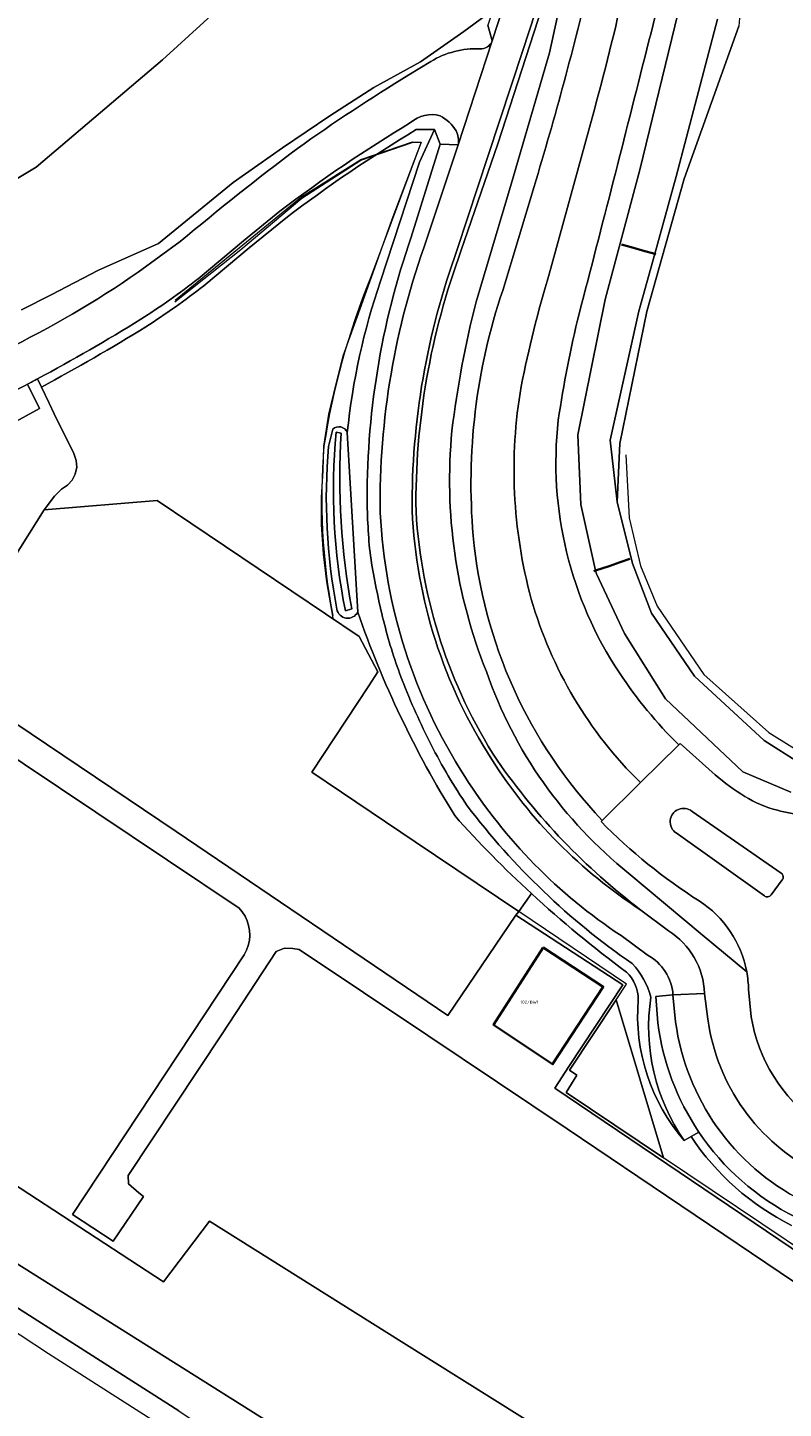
# Model space of a CAD drawing. Header units: metres. Extents: x 197700 to 204338, y 317132 to 325229.
# Tile 492 of 656: x 201072 to 201155, y 319972 to 320124. Entities that reach past the tile are written whole.
import ezdxf
from ezdxf.enums import TextEntityAlignment as Align

# ---------------------------------------------------------------- set-up
doc = ezdxf.new("R2010")
doc.units = ezdxf.units.M
for name, color, linetype, lineweight in [('B-WE-FV-GELEIDING_WILDRASTER-G', 80, 'Continuous', 18), ('B-WE-GK-BESCHOEIING-G', 130, 'GK-BESCHOEIING', 35), ('B-WE-GR-BEPLANTING_CULTUUR_BOSPLANTSOEN-GV', 90, 'Continuous', 18), ('B-WE-GR-BOS_LOOF-GV', 40, 'Continuous', 13), ('B-WE-GR-GRAS-GV', 60, 'Continuous', 13), ('B-WE-GW-TALUD_KRUIN-G', 90, 'Continuous', 18), ('B-WE-IE-TERREINAFSCHEIDING_KUNSTMATIG_HEKWERK-G', 20, 'IE-TERREINAFSCHEIDING-KUNSTMATIG', 18), ('B-WE-OG-BEBOUWING-GV', 7, 'Continuous', 35), ('B-WE-OG-BEBOUWING-T18', 10, 'Continuous', 18), ('B-WE-OG-TERREIN_CULTUURSCHEIDING-GV', 7, 'Continuous', 18), ('B-WE-OG-TERREIN_ERF-GV', 7, 'Continuous', 18), ('B-WE-OG-WATER-GV', 130, 'Continuous', 18), ('B-WE-OG-WATER_GREPPEL-GV', 160, 'Continuous', 18), ('B-WE-OG-WATER_SLOOT-GV', 120, 'Continuous', 18), ('B-WE-OG-WEG-GV', 7, 'Continuous', 18), ('B-WE-VH-ONVERHARD-GV', 252, 'Continuous', 18), ('B-WE-VH-VERHARDING_ASFALT-GV', 252, 'Continuous', 18), ('B-WE-VH-VERHARDING_BETONSTRAATSTEEN-GV', 252, 'Continuous', 18), ('B-WE-VH-VERHARDING_OPEN-GV', 252, 'Continuous', 18), ('B-WE-VH-VERHARDING_TEGEL-GV', 252, 'Continuous', 18)]:
    doc.layers.add(name, color=color, linetype=linetype, lineweight=lineweight)
doc.styles.add('NLCS-ISO-M200-T18', font='NLCS-ISO.ttf', dxfattribs={"height": 0.36})
doc.linetypes.add('GK-BESCHOEIING', pattern='A,30,-5,[1,NLCS.SHX,S=1,R=0,X=0,Y=0],-5', length=40)
doc.linetypes.add('IE-TERREINAFSCHEIDING-KUNSTMATIG', pattern='A,4,[82,NLCS.SHX,S=0.75,R=90,X=0,Y=0],4,-2', length=10)

msp = doc.modelspace()

# ---------------------------------------------------------------- linework, layer by layer
at = {"layer": 'B-WE-FV-GELEIDING_WILDRASTER-G'}
msp.add_lwpolyline([(201137.763, 320077.162), (201138.128, 320070.183), (201139.386, 320064.887), (201141.238, 320060.423), (201146.407, 320052.857), (201153.582, 320046.463), (201158.367, 320043.483), (201167.886, 320043.617)], dxfattribs=at)
at = {"layer": 'B-WE-GK-BESCHOEIING-G'}
for points in [[(201137.289, 320100.412), (201138.631, 320100.04), (201139.622, 320099.765), (201140.98, 320099.388), (201141.088, 320099.358)], [(201134.224, 320064.293), (201134.437, 320064.365), (201135.936, 320064.87), (201137.141, 320065.277), (201138.232, 320065.645)]]:
    msp.add_lwpolyline(points, dxfattribs=at)
at = {"layer": 'B-WE-GR-BEPLANTING_CULTUUR_BOSPLANTSOEN-GV'}
for points in [[(201095.684, 320129.18), (201086.539, 320120.844), (201072.57, 320108.972), (201068.043, 320106.276), (201063.246, 320103.886), (201057.687, 320101.213), (201050.601, 320098.772), (201040.95, 320096.326), (201032.727, 320093.657), (201023.826, 320089.729), (201015.709, 320084.842), (201008.445, 320080.723), (201005.017, 320078.976), (201004.207, 320078.7), (200981.212, 320050.496), (200969.947, 320035.834)], [(201070.962, 320093.194), (201074.241, 320094.852), (201079.464, 320097.561), (201086.111, 320100.533), (201094.364, 320107.261), (201099.793, 320111.084), (201105.049, 320114.63), (201109.916, 320117.773), (201115.065, 320120.625), (201119.872, 320123.95), (201122.228, 320125.679)], [(201071.627, 320084.971), (201072.928, 320082.281), (201063.986, 320077.395), (201063.2, 320076.947), (201061.015, 320075.873), (201058.742, 320074.999), (201050.535, 320072.425), (201038.166, 320069.291), (201037.379, 320069.057), (201033.552, 320067.692), (201029.863, 320065.991), (201026.34, 320063.967), (201023.012, 320061.637), (201016.709, 320056.929), (201006.213, 320048.509), (200994.523, 320039.259), (200980.845, 320027.365)], [(201066.554, 320060.161), (201073.455, 320071.073), (201074.61, 320072.609), (201075.376, 320073.368), (201076.027, 320073.804), (201076.544, 320074.361), (201076.878, 320075.035), (201077.06, 320075.779), (201076.996, 320076.521), (201076.742, 320077.298), (201074.563, 320081.694), (201074.005, 320082.87), (201073.157, 320084.657), (201072.729, 320085.559)], [(201187.066, 319914.375), (201119.044, 319957.157), (201097.297, 319970.834), (201046.152, 320003.001), (201044.096, 320000.143), (201044.773, 319999.698), (201051.005, 319995.466), (201054.958, 319993.492), (201054.868, 319990.427), (201059.666, 319987.131), (201060.065, 319989.504), (201088.333, 319971.455), (201101.609, 319962.507), (201100.401, 319960.578), (201100.786, 319960.322), (201102.119, 319962.576), (201114.327, 319954.876), (201118.417, 319951.903), (201121.249, 319949.845), (201125.88, 319946.479), (201125.761, 319946.297), (201146.739, 319932.949), (201172.433, 319916.657)]]:
    msp.add_lwpolyline(points, dxfattribs=at)
msp.add_lwpolyline([(201072.729, 320085.559, -0.0015076), (201071.627, 320084.971)], format="xyb", dxfattribs=at)
msp.add_lwpolyline([(201136.704, 320016.909), (201131.539, 320009.149), (201132.364, 320008.575), (201131.159, 320006.673), (201141.927, 319999.447)], close=True, dxfattribs=at)
at = {"layer": 'B-WE-GR-BOS_LOOF-GV'}
for points in [[(201114.607, 320113.115, 0.027908), (201100.162, 320103.321)], [(201091.098, 320095.838, -0.0230135), (201084.692, 320091.309)], [(201106.976, 320079.64, -0.0570685), (201110.64, 320096.341)], [(201084.692, 320091.309, -0.0154445), (201073.157, 320084.657)], [(201105.368, 320080.014, -0.5124856), (201106.976, 320079.64)], [(201105.822, 320060.098, -0.068817), (201104.902, 320078.089)], [(201108.129, 320059.764, -0.7112247), (201105.822, 320060.098)], [(201118.856, 320037.272, -0.05525), (201108.129, 320059.764)], [(201127.329, 320028.659, -0.0243506), (201118.856, 320037.272)]]:
    msp.add_lwpolyline(points, format="xyb", dxfattribs=at)
for points in [[(201110.64, 320096.341), (201114.965, 320109.53), (201116.635, 320113.116), (201114.607, 320113.115)], [(201100.162, 320103.321), (201096.134, 320100.032), (201091.098, 320095.838)], [(201073.157, 320084.657), (201074.005, 320082.87), (201074.563, 320081.694), (201076.742, 320077.298), (201076.996, 320076.521), (201077.06, 320075.779), (201076.878, 320075.035), (201076.544, 320074.361), (201076.027, 320073.804), (201075.376, 320073.368), (201074.61, 320072.609), (201073.455, 320071.073), (201085.943, 320072.108), (201108.293, 320057.09), (201110.365, 320053.166), (201109.343, 320051.613), (201103.07, 320042.076), (201114.498, 320034.381), (201125.926, 320026.685), (201127.329, 320028.659)], [(201104.902, 320078.089), (201105.368, 320080.014)]]:
    msp.add_lwpolyline(points, dxfattribs=at)
at = {"layer": 'B-WE-GR-GRAS-GV'}
for points in [[(201121.216, 320094.067), (201125.092, 320107.078), (201129.319, 320121.619), (201132.08, 320134.132), (201133.799, 320137.912), (201134.827, 320141.801), (201135.662, 320147.174), (201132.858, 320140.307), (201131.631, 320136.248), (201123.618, 320111.54), (201119.584, 320099.785)], [(201114.048, 320101.233), (201117.235, 320111.504), (201116.635, 320113.116), (201114.965, 320109.53), (201110.64, 320096.341)], [(201115.747, 320100.94), (201119.251, 320111.445), (201117.235, 320111.504), (201114.048, 320101.233)], [(201106.976, 320079.64), (201108.129, 320059.764)], [(201151.14, 320020.018), (201146.212, 320024.087), (201138.115, 320030.889)], [(201139.443, 320026.833), (201142.502, 320024.535)], [(201140.132, 320021.866), (201137.25, 320024.006)], [(201141.31, 320014.378), (201141.079, 320017.292), (201142.99, 320017.453)], [(201146.485, 320017.624), (201146.843, 320014.775)], [(201151.638, 320015.047), (201151.341, 320018.047)], [(201144.233, 320001.36), (201144.985, 320001.788), (201145.857, 320002.284)]]:
    msp.add_lwpolyline(points, dxfattribs=at)
for points in [[(201109.185, 320071.227, -0.0876259), (201114.048, 320101.233)], [(201114.048, 320101.233, 0.0876259), (201109.185, 320071.227)], [(201110.616, 320070.758, -0.0908584), (201115.747, 320100.94)], [(201119.584, 320099.785, 0.0919617), (201114.573, 320070.878)], [(201110.64, 320096.341, 0.0570685), (201106.976, 320079.64)], [(201118.546, 320079.817, -0.0313038), (201121.216, 320094.067)], [(201122.354, 320053.194, -0.1196042), (201118.546, 320079.817)], [(201109.34, 320067.998, -0.0108588), (201109.185, 320071.227)], [(201109.185, 320071.227, 0.0108588), (201109.34, 320067.998)], [(201119.968, 320041.605, -0.1316084), (201110.616, 320070.758)], [(201114.573, 320070.878, 0.1280223), (201123.532, 320043.401)], [(201109.729, 320064.788, -0.0252405), (201109.34, 320067.998)], [(201109.34, 320067.998, 0.0252405), (201109.729, 320064.788)], [(201111.082, 320058.435, -0.0190856), (201109.729, 320064.788)], [(201109.729, 320064.788, 0.0190856), (201111.082, 320058.435)], [(201108.129, 320059.764, 0.05525), (201118.856, 320037.272)], [(201113.052, 320052.245, -0.0303794), (201111.082, 320058.435)], [(201111.082, 320058.435, 0.0303794), (201113.052, 320052.245)], [(201138.115, 320030.889, -0.1414404), (201122.354, 320053.194)], [(201116.25, 320045.098, -0.026013), (201113.052, 320052.245)], [(201113.052, 320052.245, 0.026013), (201116.25, 320045.098)], [(201120.244, 320038.364, -0.031149), (201116.25, 320045.098)], [(201116.25, 320045.098, 0.031149), (201120.244, 320038.364)], [(201123.532, 320043.401, 0.0778619), (201139.443, 320026.833)], [(201137.25, 320024.006, -0.1061019), (201119.968, 320041.605)], [(201118.856, 320037.272, 0.0243506), (201127.329, 320028.659)], [(201138.486, 320020.908, -0.0796667), (201120.244, 320038.364)], [(201120.244, 320038.364, 0.0796667), (201138.486, 320020.908)], [(201127.329, 320028.659, 0.0275342), (201137.852, 320019.983)], [(201142.502, 320024.535, -0.2467308), (201146.485, 320017.624)], [(201142.99, 320017.453, 0.2620069), (201140.132, 320021.866)], [(201140.545, 320017.217, 0.1236396), (201138.486, 320020.908)], [(201138.486, 320020.908, -0.1236396), (201140.545, 320017.217)], [(201137.852, 320019.983, -0.2054914), (201139.149, 320016.919)], [(201151.341, 320018.047, 0.042138), (201151.14, 320020.018)], [(201139.149, 320016.919, 0.2016771), (201144.233, 320001.36)], [(201144.233, 320001.36, -0.1919522), (201140.545, 320017.217)], [(201140.545, 320017.217, 0.1919522), (201144.233, 320001.36)], [(201145.857, 320002.284, -0.1167104), (201141.31, 320014.378)], [(201146.843, 320014.775, 0.2462747), (201158.953, 319997.809)], [(201159.003, 320003.323, -0.2036497), (201151.638, 320015.047)]]:
    msp.add_lwpolyline(points, format="xyb", dxfattribs=at)
at = {"layer": 'B-WE-GW-TALUD_KRUIN-G'}
msp.add_lwpolyline([(201114.048, 320101.233), (201117.235, 320111.504)], dxfattribs=at)
for points in [[(201109.185, 320071.227, -0.0876259), (201114.048, 320101.233)], [(201109.34, 320067.998, -0.0108588), (201109.185, 320071.227)], [(201109.729, 320064.788, -0.0252405), (201109.34, 320067.998)], [(201111.082, 320058.435, -0.0190856), (201109.729, 320064.788)], [(201113.052, 320052.245, -0.0303794), (201111.082, 320058.435)], [(201116.25, 320045.098, -0.026013), (201113.052, 320052.245)], [(201120.244, 320038.364, -0.031149), (201116.25, 320045.098)], [(201138.486, 320020.908, -0.0796667), (201120.244, 320038.364)], [(201140.545, 320017.217, 0.1236396), (201138.486, 320020.908)], [(201144.233, 320001.36, -0.1919522), (201140.545, 320017.217)]]:
    msp.add_lwpolyline(points, format="xyb", dxfattribs=at)
at = {"layer": 'B-WE-IE-TERREINAFSCHEIDING_KUNSTMATIG_HEKWERK-G'}
for points in [[(201087.918, 320094.082), (201095.213, 320099.862), (201101.958, 320105.523), (201108.488, 320109.732), (201114.155, 320111.699), (201115.155, 320111.713), (201109.542, 320096.732)], [(201087.957, 320094.247), (201101.903, 320105.688), (201108.476, 320109.802), (201114.171, 320111.781), (201115.145, 320111.728), (201111.911, 320103.167), (201108.503, 320093.671), (201106.499, 320088.061), (201105.711, 320084.994), (201104.883, 320081.656), (201104.341, 320078.121), (201104.259, 320075.428), (201104.069, 320072.428), (201104.07, 320069.465), (201104.308, 320066.195), (201104.694, 320063.112), (201105.393, 320059.117)], [(201073.455, 320071.073), (201066.554, 320060.161)], [(201109.343, 320051.613), (201110.365, 320053.166), (201108.293, 320057.09), (201085.943, 320072.108)], [(201114.498, 320034.381), (201103.07, 320042.076), (201109.343, 320051.613)], [(201125.926, 320026.685), (201114.498, 320034.381)], [(201136.704, 320016.909), (201137.861, 320018.648), (201125.926, 320026.685)], [(201038.928, 320017.028), (201060.561, 320002.741), (201086.665, 319985.736), (201091.745, 319992.432), (201112.949, 319979.13), (201133.045, 319966.528), (201153.886, 319953.637), (201172.701, 319942.149), (201184.707, 319953.401)], [(201141.927, 319999.447), (201131.159, 320006.673), (201132.364, 320008.575), (201131.539, 320009.149), (201136.704, 320016.909)], [(201171.743, 319979.438), (201141.927, 319999.447)], [(201061.135, 319971.934), (201067.625, 319981.947), (201073.945, 319977.823), (201086.684, 319969.676), (201087.369, 319969.228)]]:
    msp.add_lwpolyline(points, dxfattribs=at)
for points in [[(201109.542, 320096.732, 0.0586294), (201104.394, 320078.101)], [(201104.394, 320078.101, 0.0676849), (201105.365, 320059.384)]]:
    msp.add_lwpolyline(points, format="xyb", dxfattribs=at)
at = {"layer": 'B-WE-OG-BEBOUWING-GV'}
msp.add_lwpolyline([(201128.64, 320022.681), (201123.15, 320014.136), (201129.674, 320009.793), (201135.276, 320018.361)], close=True, dxfattribs=at)
at = {"layer": 'B-WE-OG-TERREIN_CULTUURSCHEIDING-GV'}
for points in [[(201126.081, 320135.648), (201122.519, 320124.652), (201123.009, 320122.921), (201127.033, 320135.343)], [(201114.607, 320113.115), (201116.635, 320113.116), (201117.235, 320111.504), (201119.251, 320111.445)], [(201099.53, 320104.096), (201095.498, 320100.804), (201090.471, 320096.617)], [(201091.098, 320095.838), (201096.134, 320100.032), (201100.162, 320103.321)], [(201072.729, 320085.559), (201073.157, 320084.657)], [(201127.329, 320028.659), (201125.926, 320026.685), (201125.624, 320026.259), (201137.429, 320018.578), (201131.473, 320009.538), (201129.906, 320007.151), (201169.788, 319980.19), (201171.2, 319979.524), (201171.743, 319979.438), (201176.82, 319976.031), (201178.681, 319970.732), (201184.7, 319953.423), (201184.707, 319953.401), (201186.802, 319946.432), (201191.491, 319919.56), (201191.649, 319905.31), (201196.442, 319902.325), (201195.035, 319899.888), (201200.472, 319896.611), (201208.523, 319891.466)], [(201145.857, 320002.284), (201144.985, 320001.788)], [(201144.985, 320001.788), (201144.233, 320001.36)]]:
    msp.add_lwpolyline(points, dxfattribs=at)
for points in [[(201113.975, 320113.89, 0.027908), (201099.53, 320104.096)], [(201117.249, 320114.638, 0.2556774), (201113.975, 320113.89)], [(201118.999, 320112.995, 0.1381724), (201117.249, 320114.638)], [(201100.162, 320103.321, -0.027908), (201114.607, 320113.115)], [(201119.251, 320111.445, 0.149502), (201118.999, 320112.995)], [(201090.471, 320096.617, -0.0228951), (201084.153, 320092.151)], [(201084.692, 320091.309, 0.0230135), (201091.098, 320095.838)], [(201084.153, 320092.151, -0.0152916), (201072.729, 320085.559)], [(201073.157, 320084.657, 0.0154445), (201084.692, 320091.309)], [(201137.852, 320019.983, -0.0275342), (201127.329, 320028.659)], [(201139.149, 320016.919, 0.2054914), (201137.852, 320019.983)], [(201144.233, 320001.36, -0.2016771), (201139.149, 320016.919)], [(201156.557, 319992.864, -0.1291401), (201145.857, 320002.284)], [(201144.985, 320001.788, 0.1296856), (201156.101, 319991.974)], [(201156.101, 319991.974, -0.1296856), (201144.985, 320001.788)]]:
    msp.add_lwpolyline(points, format="xyb", dxfattribs=at)
msp.add_lwpolyline([(201141.927, 319999.447), (201131.159, 320006.673), (201132.364, 320008.575), (201131.539, 320009.149), (201136.704, 320016.909)], close=True, dxfattribs=at)
at = {"layer": 'B-WE-OG-TERREIN_ERF-GV'}
for points in [[(201066.554, 320060.161), (201062.1, 320053.119), (201064.155, 320051.426), (201068.376, 320048.756), (201088.056, 320035.514), (201118.083, 320015.178), (201125.624, 320026.259), (201125.926, 320026.685), (201114.498, 320034.381), (201103.07, 320042.076), (201109.343, 320051.613), (201110.365, 320053.166), (201108.293, 320057.09), (201085.943, 320072.108), (201073.455, 320071.073)], [(201028.589, 320000.665), (201028.759, 320000.558), (201031.412, 319998.699), (201035.794, 320005.601), (201039.383, 320003.241), (201041.306, 320001.978), (201044.096, 320000.143), (201046.152, 320003.001), (201097.297, 319970.834), (201119.044, 319957.157), (201187.066, 319914.375), (201191.491, 319919.56), (201186.802, 319946.432), (201184.707, 319953.401), (201172.701, 319942.149), (201153.886, 319953.637), (201133.045, 319966.528), (201112.949, 319979.13), (201091.745, 319992.432), (201086.665, 319985.736), (201060.561, 320002.741), (201038.928, 320017.028), (201032.894, 320007.508)]]:
    msp.add_lwpolyline(points, close=True, dxfattribs=at)
for points in [[(201156.425, 319985.697), (201131.273, 320002.644), (201115.888, 320012.976), (201101.646, 320022.482), (201100.967, 320022.597), (201100.02, 320022.612), (201099.117, 320022.269), (201093.128, 320013.132), (201082.758, 319997.493), (201082.77, 319996.551), (201083.932, 319995.58), (201084.436, 319995.159), (201081.102, 319990.241), (201076.577, 319993.168), (201095.58, 320021.89), (201095.836, 320022.386), (201096.026, 320022.911), (201096.145, 320023.457), (201096.193, 320024.014), (201096.168, 320024.572), (201096.07, 320025.122), (201095.902, 320025.654), (201095.666, 320026.161), (201095.366, 320026.632), (201095.007, 320027.06), (201063.288, 320048.259)], [(201088.333, 319971.455), (201060.065, 319989.504), (201059.666, 319987.131), (201054.868, 319990.427), (201054.958, 319993.492), (201051.005, 319995.466), (201044.773, 319999.698), (201044.096, 320000.143), (201041.306, 320001.978), (201039.383, 320003.241), (201035.794, 320005.601), (201031.412, 319998.699), (201028.759, 320000.558), (201028.589, 320000.665), (201015.221, 319979.416), (201013.021, 319975.753), (201012.74, 319974.777)], [(201060.561, 320002.741), (201086.665, 319985.736), (201091.745, 319992.432), (201112.949, 319979.13), (201133.045, 319966.528)]]:
    msp.add_lwpolyline(points, dxfattribs=at)
at = {"layer": 'B-WE-OG-WATER-GV'}
msp.add_lwpolyline([(201068.043, 320106.276), (201072.57, 320108.972), (201086.539, 320120.844), (201095.684, 320129.18)], dxfattribs=at)
at = {"layer": 'B-WE-OG-WATER_GREPPEL-GV'}
for points in [[(201143.565, 320126.052), (201139.307, 320108.684), (201135.484, 320094.337), (201132.459, 320079.357), (201132.787, 320071.678), (201134.437, 320064.365), (201134.521, 320063.995), (201137.623, 320057.423), (201142.151, 320050.184), (201150.729, 320042.115), (201156.034, 320039.863)], [(201157.024, 320043.067), (201153.069, 320045.584), (201145.359, 320052.691), (201140.618, 320059.644), (201138.522, 320065.137), (201136.831, 320071.979), (201136.042, 320078.782), (201139.221, 320093.055), (201140.98, 320099.388), (201143.349, 320107.919), (201147.909, 320125.337)], [(201106.304, 320079.551), (201105.752, 320079.65)], [(201106.774, 320059.924), (201107.469, 320060.117)]]:
    msp.add_lwpolyline(points, dxfattribs=at)
for points in [[(201105.752, 320079.65, 0.0751429), (201106.774, 320059.924)], [(201107.469, 320060.117, -0.0614913), (201106.304, 320079.551)]]:
    msp.add_lwpolyline(points, format="xyb", dxfattribs=at)
at = {"layer": 'B-WE-OG-WATER_SLOOT-GV'}
for points in [[(201105.368, 320080.014), (201104.902, 320078.089)], [(201105.752, 320079.65), (201106.304, 320079.551)], [(201108.129, 320059.764), (201106.976, 320079.64)], [(201107.469, 320060.117), (201106.774, 320059.924)]]:
    msp.add_lwpolyline(points, dxfattribs=at)
for points in [[(201106.976, 320079.64, 0.5124856), (201105.368, 320080.014)], [(201106.774, 320059.924, -0.0751429), (201105.752, 320079.65)], [(201106.304, 320079.551, 0.0614913), (201107.469, 320060.117)], [(201104.902, 320078.089, 0.068817), (201105.822, 320060.098)], [(201105.822, 320060.098, 0.7112247), (201108.129, 320059.764)]]:
    msp.add_lwpolyline(points, format="xyb", dxfattribs=at)
at = {"layer": 'B-WE-OG-WEG-GV'}
for points in [[(201119.584, 320099.785), (201123.618, 320111.54), (201131.631, 320136.248), (201132.858, 320140.307), (201135.662, 320147.174), (201134.827, 320141.801), (201133.799, 320137.912), (201132.08, 320134.132), (201129.319, 320121.619), (201125.092, 320107.078), (201121.216, 320094.067)], [(201130.475, 320134.403), (201126.39, 320121.868), (201122.549, 320110.254), (201119.136, 320099.853)], [(201122.228, 320125.679), (201119.872, 320123.95), (201115.065, 320120.625), (201109.916, 320117.773), (201105.049, 320114.63), (201099.793, 320111.084), (201094.364, 320107.261), (201086.111, 320100.533), (201079.464, 320097.561), (201074.241, 320094.852), (201070.962, 320093.194)], [(201123.009, 320122.921), (201122.519, 320124.652)], [(201113.787, 320119.167), (201116.22, 320120.644)], [(201124.159, 320095.328), (201127.632, 320106.839)], [(201083.87, 320097.352), (201088.506, 320100.734)], [(201072.928, 320082.281), (201071.627, 320084.971)], [(200980.845, 320027.365), (200994.523, 320039.259), (201006.213, 320048.509), (201016.709, 320056.929), (201023.012, 320061.637), (201026.34, 320063.967), (201029.863, 320065.991), (201033.552, 320067.692), (201037.379, 320069.057), (201038.166, 320069.291), (201050.535, 320072.425), (201058.742, 320074.999), (201061.015, 320075.873), (201063.2, 320076.947), (201063.986, 320077.395), (201072.928, 320082.281)], [(201135.036, 320036.632), (201135.156, 320036.752)], [(201138.115, 320030.889), (201146.212, 320024.087), (201151.14, 320020.018)]]:
    msp.add_lwpolyline(points, dxfattribs=at)
for points in [[(201127.632, 320106.839, 0.0163835), (201133.883, 320130.031)], [(201121.636, 320122.039, 0.3226444), (201123.009, 320122.921)], [(201116.22, 320120.644, -0.1512654), (201121.636, 320122.039)], [(201101.452, 320111.025, -0.017414), (201113.787, 320119.167)], [(201088.506, 320100.734, -0.0131555), (201101.452, 320111.025)], [(201119.136, 320099.853, 0.0894948), (201114.144, 320070.989)], [(201114.573, 320070.878, -0.0919617), (201119.584, 320099.785)], [(201069.053, 320088.705, 0.0367679), (201083.87, 320097.352)], [(201120.903, 320068.195, -0.1036357), (201124.159, 320095.328)], [(201121.216, 320094.067, 0.0313038), (201118.546, 320079.817)], [(201071.627, 320084.971, -0.0030872), (201069.347, 320083.781)], [(201118.546, 320079.817, 0.1196042), (201122.354, 320053.194)], [(201114.144, 320070.989, 0.1334678), (201122.964, 320043.482)], [(201123.532, 320043.401, -0.1280223), (201114.573, 320070.878)], [(201135.156, 320036.752, -0.1681555), (201120.903, 320068.195)], [(201122.354, 320053.194, 0.1414404), (201138.115, 320030.889)], [(201122.964, 320043.482, 0.1087288), (201139.443, 320026.833)], [(201139.443, 320026.833, -0.0778619), (201123.532, 320043.401)], [(201145.897, 320027.837, -0.0580568), (201135.036, 320036.632)], [(201151.14, 320020.018, 0.2057862), (201145.897, 320027.837)]]:
    msp.add_lwpolyline(points, format="xyb", dxfattribs=at)
at = {"layer": 'B-WE-VH-ONVERHARD-GV'}
for points in [[(201145.661, 320151.717, -0.0333929), (201140.096, 320121.996)], [(201140.096, 320121.996, -0.0018971), (201132.615, 320092.76)], [(201132.615, 320092.76, 0.0244441), (201130.308, 320081.006)], [(201130.308, 320081.006, 0.1767929), (201137.073, 320053.044)], [(201137.073, 320053.044, 0.0514834), (201143.634, 320045.087)], [(201147.664, 320041.777, 0.0367891), (201150.919, 320039.406)], [(201150.919, 320039.406, 0.0780205), (201154.528, 320037.868)], [(201154.528, 320037.868, 0.0193227), (201157.47, 320037.248)]]:
    msp.add_lwpolyline(points, format="xyb", dxfattribs=at)
for points in [[(201158.106, 320130.036), (201154.856, 320131.278), (201151.858, 320132.195), (201150.938, 320131.841), (201150.763, 320130.352), (201150.274, 320124.554), (201144.24, 320107.677), (201140.102, 320093.017), (201137.115, 320078.429), (201136.831, 320071.979), (201138.522, 320065.137), (201140.618, 320059.644), (201145.359, 320052.691), (201153.069, 320045.584), (201157.024, 320043.067)], [(201156.034, 320039.863), (201150.729, 320042.115), (201142.151, 320050.184), (201137.623, 320057.423), (201134.521, 320063.995), (201134.437, 320064.365), (201132.787, 320071.678), (201132.459, 320079.357), (201135.484, 320094.337), (201139.307, 320108.684), (201143.565, 320126.052)], [(201147.909, 320125.337), (201143.349, 320107.919), (201140.98, 320099.388), (201139.221, 320093.055), (201136.042, 320078.782), (201136.831, 320071.979), (201137.115, 320078.429), (201140.102, 320093.017), (201144.24, 320107.677), (201150.274, 320124.554)], [(201143.634, 320045.087), (201143.774, 320045.261), (201147.664, 320041.777)]]:
    msp.add_lwpolyline(points, dxfattribs=at)
at = {"layer": 'B-WE-VH-VERHARDING_ASFALT-GV'}
for points in [[(201140.096, 320121.996, 0.0333929), (201145.661, 320151.717)], [(201133.883, 320130.031, -0.0163835), (201127.632, 320106.839)], [(201137.716, 320129.211, -0.0130844), (201134.044, 320114.404)], [(201134.044, 320114.404, 0.0130844), (201137.716, 320129.211)], [(201132.615, 320092.76, 0.0018971), (201140.096, 320121.996)], [(201115.747, 320100.94, 0.0908584), (201110.616, 320070.758)], [(201114.144, 320070.989, -0.0894948), (201119.136, 320099.853)], [(201129.295, 320097.145, 0.0238276), (201126.195, 320084.721)], [(201126.195, 320084.721, -0.0238276), (201129.295, 320097.145)], [(201124.159, 320095.328, 0.1036357), (201120.903, 320068.195)], [(201130.308, 320081.006, -0.0244441), (201132.615, 320092.76)], [(201126.195, 320084.721, 0.1093552), (201127.323, 320061.218)], [(201127.323, 320061.218, -0.1093552), (201126.195, 320084.721)], [(201137.073, 320053.044, -0.1767929), (201130.308, 320081.006)], [(201110.616, 320070.758, 0.1316084), (201119.968, 320041.605)], [(201122.964, 320043.482, -0.1334678), (201114.144, 320070.989)], [(201120.903, 320068.195, 0.1681555), (201135.156, 320036.752)], [(201127.323, 320061.218, 0.1298571), (201139.395, 320040.92)], [(201139.395, 320040.92, -0.1298571), (201127.323, 320061.218)], [(201143.634, 320045.087, -0.0514834), (201137.073, 320053.044)], [(201139.443, 320026.833, -0.1087288), (201122.964, 320043.482)], [(201150.919, 320039.406, -0.0367891), (201147.664, 320041.777)], [(201119.968, 320041.605, 0.1061019), (201137.25, 320024.006)], [(201154.528, 320037.868, -0.0780205), (201150.919, 320039.406)], [(201143.332, 320035.367, -1.047027), (201145.098, 320037.743)], [(201157.47, 320037.248, -0.0193227), (201154.528, 320037.868)], [(201135.036, 320036.632, 0.0580568), (201145.897, 320027.837)], [(201154.965, 320030.906, -0.4327215), (201155.073, 320030.177)], [(201153.83, 320028.505, -0.4235269), (201153.107, 320028.404)], [(201145.897, 320027.837, -0.2057862), (201151.14, 320020.018)], [(201146.485, 320017.624, 0.2467308), (201142.502, 320024.535)], [(201140.132, 320021.866, -0.2620069), (201142.99, 320017.453)], [(201151.14, 320020.018, -0.042138), (201151.341, 320018.047)], [(201143.277, 320014.472, 0.245451), (201157.273, 319994.7)], [(201158.953, 319997.809, -0.2462747), (201146.843, 320014.775)], [(201151.638, 320015.047, 0.2036497), (201159.003, 320003.323)]]:
    msp.add_lwpolyline(points, format="xyb", dxfattribs=at)
for points in [[(201127.033, 320135.343), (201123.009, 320122.921), (201119.251, 320111.445), (201115.747, 320100.94)], [(201119.136, 320099.853), (201122.549, 320110.254), (201126.39, 320121.868), (201130.475, 320134.403)], [(201134.044, 320114.404), (201129.295, 320097.145)], [(201129.295, 320097.145), (201134.044, 320114.404)], [(201127.632, 320106.839), (201124.159, 320095.328)], [(201147.664, 320041.777), (201143.774, 320045.261), (201143.634, 320045.087), (201139.395, 320040.92), (201135.156, 320036.752), (201135.036, 320036.632)], [(201139.395, 320040.92), (201143.634, 320045.087)], [(201135.156, 320036.752), (201139.395, 320040.92)], [(201145.098, 320037.743), (201154.965, 320030.906)], [(201153.107, 320028.404), (201143.332, 320035.367)], [(201155.073, 320030.177), (201153.83, 320028.505)], [(201142.502, 320024.535), (201139.443, 320026.833)], [(201137.25, 320024.006), (201140.132, 320021.866)], [(201146.843, 320014.775), (201146.485, 320017.624), (201142.99, 320017.453), (201143.277, 320014.472)], [(201142.99, 320017.453), (201146.485, 320017.624)], [(201151.341, 320018.047), (201151.638, 320015.047)]]:
    msp.add_lwpolyline(points, dxfattribs=at)
at = {"layer": 'B-WE-VH-VERHARDING_BETONSTRAATSTEEN-GV'}
for points in [[(201145.098, 320037.743, 1.047027), (201143.332, 320035.367)], [(201155.073, 320030.177, 0.4327215), (201154.965, 320030.906)], [(201153.107, 320028.404, 0.4235269), (201153.83, 320028.505)]]:
    msp.add_lwpolyline(points, format="xyb", dxfattribs=at)
for points in [[(201154.965, 320030.906), (201145.098, 320037.743)], [(201143.332, 320035.367), (201153.107, 320028.404)], [(201153.83, 320028.505), (201155.073, 320030.177)]]:
    msp.add_lwpolyline(points, dxfattribs=at)
at = {"layer": 'B-WE-VH-VERHARDING_OPEN-GV'}
for points in [[(201063.288, 320048.259), (201095.007, 320027.06), (201095.366, 320026.632), (201095.666, 320026.161), (201095.902, 320025.654), (201096.07, 320025.122), (201096.168, 320024.572), (201096.193, 320024.014), (201096.145, 320023.457), (201096.026, 320022.911), (201095.836, 320022.386), (201095.58, 320021.89), (201076.577, 319993.168), (201081.102, 319990.241), (201084.436, 319995.159), (201083.932, 319995.58), (201082.77, 319996.551), (201082.758, 319997.493), (201093.128, 320013.132), (201099.117, 320022.269), (201100.02, 320022.612), (201100.967, 320022.597), (201101.646, 320022.482), (201115.888, 320012.976), (201131.273, 320002.644), (201156.425, 319985.697)], [(201169.788, 319980.19), (201129.906, 320007.151), (201131.473, 320009.538), (201137.429, 320018.578), (201125.624, 320026.259), (201118.083, 320015.178), (201088.056, 320035.514), (201068.376, 320048.756)]]:
    msp.add_lwpolyline(points, dxfattribs=at)
msp.add_lwpolyline([(201128.64, 320022.681), (201135.276, 320018.361), (201129.674, 320009.793), (201123.15, 320014.136)], close=True, dxfattribs=at)
at = {"layer": 'B-WE-VH-VERHARDING_TEGEL-GV'}
for points in [[(201119.251, 320111.445), (201123.009, 320122.921)], [(201116.22, 320120.644), (201113.787, 320119.167)], [(201090.471, 320096.617), (201095.498, 320100.804), (201099.53, 320104.096)], [(201088.506, 320100.734), (201083.87, 320097.352)], [(201143.277, 320014.472), (201142.99, 320017.453), (201141.079, 320017.292), (201141.31, 320014.378)]]:
    msp.add_lwpolyline(points, dxfattribs=at)
for points in [[(201123.009, 320122.921, -0.3226444), (201121.636, 320122.039)], [(201121.636, 320122.039, 0.1512654), (201116.22, 320120.644)], [(201113.787, 320119.167, 0.017414), (201101.452, 320111.025)], [(201099.53, 320104.096, -0.027908), (201113.975, 320113.89)], [(201113.975, 320113.89, -0.2556774), (201117.249, 320114.638)], [(201117.249, 320114.638, -0.1381724), (201118.999, 320112.995)], [(201118.999, 320112.995, -0.149502), (201119.251, 320111.445)], [(201101.452, 320111.025, 0.0131555), (201088.506, 320100.734)], [(201083.87, 320097.352, -0.0367679), (201069.053, 320088.705)], [(201084.153, 320092.151, 0.0228951), (201090.471, 320096.617)], [(201072.729, 320085.559, 0.0152916), (201084.153, 320092.151)], [(201069.347, 320083.781, 0.0030872), (201071.627, 320084.971)], [(201071.627, 320084.971, 0.0015076), (201072.729, 320085.559)], [(201141.31, 320014.378, 0.1167104), (201145.857, 320002.284)], [(201157.273, 319994.7, -0.245451), (201143.277, 320014.472)], [(201145.857, 320002.284, 0.1291401), (201156.557, 319992.864)]]:
    msp.add_lwpolyline(points, format="xyb", dxfattribs=at)

# ---------------------------------------------------------------- texts
at = {"layer": 'B-WE-OG-BEBOUWING-T18', "style": 'NLCS-ISO-M200-T18'}
msp.add_text('102/BW1', height=0.36, dxfattribs=at).set_placement((201127.123, 320016.655), align=Align.MIDDLE)

doc.saveas('drawing.dxf')
